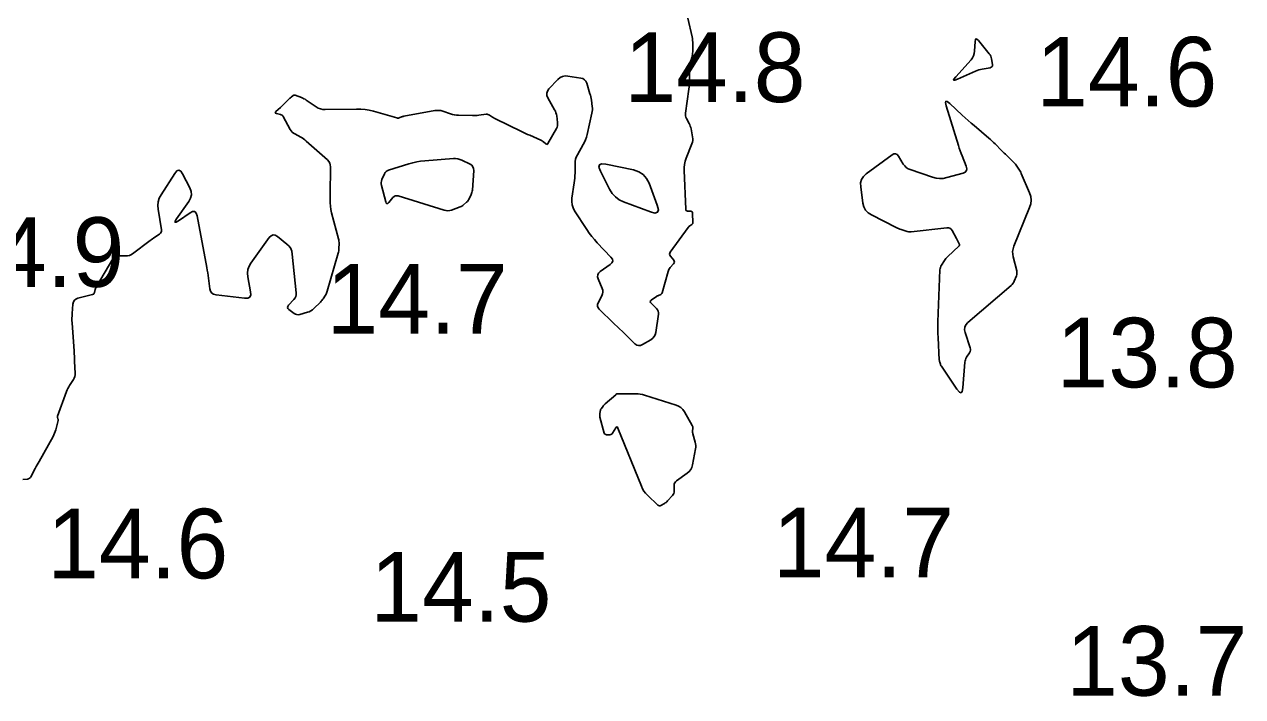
# Model space of a CAD drawing. Extents: x 1023796 to 1112670, y 656573 to 837340.
# Drawn here: x 1101538.6 to 1101626.1, y 690167 to 690215.3 of the extents above; entities that cross this region are included whole.
import ezdxf

# ---------------------------------------------------------------- set-up
doc = ezdxf.new("R2010")
doc.units = 0
doc.layers.add('V-CHAN-CONT-15FT', color=7, linetype='Continuous')
doc.layers.add('V-TOPO-SOUN', color=7, linetype='Continuous')

msp = doc.modelspace()

# ---------------------------------------------------------------- linework, layer by layer
at = {"layer": 'V-CHAN-CONT-15FT'}
msp.add_lwpolyline([(1101586.252, 690215.781), (1101586.548, 690214.443), (1101586.572, 690214.317), (1101586.589, 690214.191), (1101586.598, 690214.063), (1101586.6, 690213.935), (1101586.591, 690213.374), (1101586.586, 690213.269), (1101586.574, 690213.166), (1101586.555, 690213.064), (1101586.529, 690212.963), (1101586.412, 690212.562), (1101586.387, 690212.461), (1101586.369, 690212.359), (1101586.358, 690212.256), (1101586.355, 690212.152), (1101586.362, 690211.349), (1101586.361, 690211.181), (1101586.353, 690211.013), (1101586.339, 690210.845), (1101586.318, 690210.678), (1101586.077, 690208.967), (1101586.071, 690208.867), (1101586.08, 690208.769), (1101586.105, 690208.675), (1101586.145, 690208.583), (1101586.338, 690208.222), (1101586.383, 690208.13), (1101586.42, 690208.036), (1101586.45, 690207.939), (1101586.473, 690207.84), (1101586.583, 690207.258), (1101586.599, 690207.128), (1101586.596, 690207), (1101586.574, 690206.874), (1101586.534, 690206.749), (1101586.12, 690205.716), (1101586.047, 690205.501), (1101585.997, 690205.281), (1101585.971, 690205.058), (1101585.969, 690204.83), (1101586.089, 690202.054), (1101586.098, 690202.001), (1101586.122, 690201.962), (1101586.161, 690201.937), (1101586.213, 690201.926), (1101586.452, 690201.911), (1101586.505, 690201.9), (1101586.543, 690201.876), (1101586.566, 690201.837), (1101586.575, 690201.784), (1101586.593, 690201.083), (1101586.59, 690201.044), (1101586.577, 690201.009), (1101586.556, 690200.979), (1101586.526, 690200.954), (1101586.387, 690200.862), (1101586.354, 690200.838), (1101586.323, 690200.811), (1101586.294, 690200.781), (1101586.269, 690200.749), (1101584.981, 690198.979), (1101584.941, 690198.905), (1101584.929, 690198.832), (1101584.945, 690198.759), (1101584.989, 690198.687), (1101585.228, 690198.395), (1101585.269, 690198.328), (1101585.281, 690198.262), (1101585.265, 690198.196), (1101585.22, 690198.132), (1101584.985, 690197.876), (1101584.93, 690197.81), (1101584.885, 690197.738), (1101584.848, 690197.662), (1101584.821, 690197.581), (1101584.396, 690196.048), (1101584.381, 690196.01), (1101584.358, 690195.978), (1101584.329, 690195.952), (1101584.292, 690195.932), (1101584.132, 690195.866), (1101584.093, 690195.848), (1101584.055, 690195.828), (1101584.018, 690195.807), (1101583.982, 690195.783), (1101583.616, 690195.525), (1101583.56, 690195.472), (1101583.538, 690195.417), (1101583.551, 690195.359), (1101583.598, 690195.299), (1101583.993, 690194.918), (1101584.067, 690194.83), (1101584.115, 690194.732), (1101584.136, 690194.626), (1101584.131, 690194.511), (1101583.933, 690193.204), (1101583.892, 690193.044), (1101583.82, 690192.904), (1101583.717, 690192.785), (1101583.584, 690192.687), (1101582.991, 690192.334), (1101582.846, 690192.271), (1101582.706, 690192.261), (1101582.573, 690192.303), (1101582.446, 690192.397), (1101581.621, 690193.192), (1101581.263, 690193.537), (1101580.905, 690193.882), (1101579.877, 690194.873), (1101579.794, 690194.977), (1101579.754, 690195.088), (1101579.757, 690195.207), (1101579.802, 690195.332), (1101580.069, 690195.847), (1101580.12, 690195.977), (1101580.141, 690196.107), (1101580.131, 690196.239), (1101580.09, 690196.373), (1101579.802, 690197.061), (1101579.761, 690197.213), (1101579.773, 690197.35), (1101579.836, 690197.472), (1101579.951, 690197.579), (1101580.667, 690198.083), (1101580.795, 690198.204), (1101580.847, 690198.332), (1101580.822, 690198.469), (1101580.72, 690198.612), (1101579.738, 690199.647), (1101579.533, 690199.873), (1101579.339, 690200.108), (1101579.156, 690200.351), (1101578.984, 690200.603), (1101578.109, 690201.95), (1101577.997, 690202.161), (1101577.928, 690202.38), (1101577.901, 690202.608), (1101577.916, 690202.846), (1101578.087, 690203.963), (1101578.11, 690204.132), (1101578.126, 690204.301), (1101578.135, 690204.471), (1101578.139, 690204.641), (1101578.139, 690205.322), (1101578.149, 690205.49), (1101578.181, 690205.652), (1101578.233, 690205.808), (1101578.307, 690205.959), (1101578.727, 690206.698), (1101578.818, 690206.873), (1101578.896, 690207.053), (1101578.96, 690207.239), (1101579.01, 690207.43), (1101579.357, 690208.966), (1101579.377, 690209.082), (1101579.388, 690209.198), (1101579.388, 690209.315), (1101579.377, 690209.432), (1101579.315, 690209.901), (1101579.297, 690210.018), (1101579.275, 690210.134), (1101579.248, 690210.248), (1101579.215, 690210.362), (1101578.989, 690211.109), (1101578.925, 690211.254), (1101578.831, 690211.365), (1101578.708, 690211.441), (1101578.555, 690211.484), (1101577.63, 690211.626), (1101577.428, 690211.635), (1101577.242, 690211.597), (1101577.072, 690211.513), (1101576.917, 690211.382), (1101576.27, 690210.701), (1101576.16, 690210.55), (1101576.11, 690210.391), (1101576.12, 690210.226), (1101576.191, 690210.053), (1101576.676, 690209.199), (1101576.729, 690209.094), (1101576.771, 690208.986), (1101576.803, 690208.874), (1101576.824, 690208.758), (1101576.886, 690208.289), (1101576.892, 690208.173), (1101576.88, 690208.062), (1101576.849, 690207.953), (1101576.8, 690207.849), (1101576.19, 690206.775), (1101576.16, 690206.736), (1101576.125, 690206.718), (1101576.087, 690206.723), (1101576.045, 690206.75), (1101575.869, 690206.9), (1101575.824, 690206.936), (1101575.777, 690206.968), (1101575.727, 690206.997), (1101575.675, 690207.022), (1101574.888, 690207.37), (1101574.739, 690207.436), (1101574.591, 690207.504), (1101574.444, 690207.573), (1101574.297, 690207.643), (1101572.44, 690208.543), (1101572.382, 690208.573), (1101572.325, 690208.604), (1101572.27, 690208.638), (1101572.215, 690208.673), (1101572, 690208.82), (1101571.945, 690208.852), (1101571.887, 690208.872), (1101571.826, 690208.881), (1101571.762, 690208.879), (1101571.225, 690208.816), (1101571.114, 690208.805), (1101571.003, 690208.797), (1101570.891, 690208.794), (1101570.779, 690208.794), (1101569.774, 690208.81), (1101569.628, 690208.819), (1101569.484, 690208.838), (1101569.342, 690208.869), (1101569.202, 690208.912), (1101568.646, 690209.104), (1101568.506, 690209.143), (1101568.365, 690209.163), (1101568.223, 690209.164), (1101568.079, 690209.147), (1101565.841, 690208.736), (1101565.797, 690208.727), (1101565.754, 690208.716), (1101565.711, 690208.703), (1101565.669, 690208.687), (1101565.502, 690208.622), (1101565.46, 690208.609), (1101565.418, 690208.604), (1101565.375, 690208.605), (1101565.332, 690208.614), (1101563.657, 690209.099), (1101563.362, 690209.172), (1101563.063, 690209.224), (1101562.762, 690209.252), (1101562.458, 690209.259), (1101560.195, 690209.223), (1101560.022, 690209.233), (1101559.858, 690209.269), (1101559.701, 690209.33), (1101559.552, 690209.416), (1101558.837, 690209.904), (1101558.757, 690209.955), (1101558.674, 690210.001), (1101558.588, 690210.042), (1101558.5, 690210.078), (1101558.041, 690210.247), (1101558.002, 690210.256), (1101557.965, 690210.256), (1101557.93, 690210.245), (1101557.896, 690210.224), (1101557.763, 690210.121), (1101557.731, 690210.095), (1101557.699, 690210.068), (1101557.668, 690210.04), (1101557.637, 690210.011), (1101557.272, 690209.651), (1101557.201, 690209.582), (1101557.13, 690209.514), (1101557.059, 690209.446), (1101556.987, 690209.379), (1101556.661, 690209.077), (1101556.623, 690209.032), (1101556.616, 690208.994), (1101556.64, 690208.965), (1101556.695, 690208.944), (1101556.976, 690208.874), (1101557.042, 690208.85), (1101557.099, 690208.815), (1101557.147, 690208.769), (1101557.187, 690208.711), (1101557.686, 690207.795), (1101557.75, 690207.694), (1101557.826, 690207.606), (1101557.915, 690207.531), (1101558.015, 690207.467), (1101558.441, 690207.237), (1101558.545, 690207.177), (1101558.646, 690207.111), (1101558.742, 690207.039), (1101558.835, 690206.961), (1101560.354, 690205.608), (1101560.454, 690205.5), (1101560.524, 690205.379), (1101560.566, 690205.245), (1101560.579, 690205.099), (1101560.572, 690204.487), (1101560.57, 690204.334), (1101560.568, 690204.182), (1101560.566, 690204.029), (1101560.563, 690203.876), (1101560.544, 690202.748), (1101560.548, 690202.51), (1101560.569, 690202.274), (1101560.606, 690202.04), (1101560.659, 690201.808), (1101561.155, 690199.939), (1101561.175, 690199.853), (1101561.188, 690199.767), (1101561.195, 690199.68), (1101561.195, 690199.592), (1101561.185, 690199.239), (1101561.179, 690199.152), (1101561.168, 690199.065), (1101561.152, 690198.979), (1101561.13, 690198.894), (1101560.344, 690196.173), (1101560.32, 690196.099), (1101560.291, 690196.028), (1101560.257, 690195.96), (1101560.219, 690195.893), (1101560.054, 690195.632), (1101560.011, 690195.568), (1101559.965, 690195.506), (1101559.915, 690195.448), (1101559.862, 690195.392), (1101559.382, 690194.917), (1101559.281, 690194.829), (1101559.172, 690194.757), (1101559.055, 690194.698), (1101558.929, 690194.655), (1101558.37, 690194.501), (1101558.261, 690194.483), (1101558.156, 690194.49), (1101558.056, 690194.521), (1101557.961, 690194.577), (1101557.59, 690194.851), (1101557.519, 690194.922), (1101557.49, 690194.997), (1101557.504, 690195.075), (1101557.561, 690195.158), (1101557.954, 690195.583), (1101558.032, 690195.687), (1101558.085, 690195.799), (1101558.111, 690195.92), (1101558.111, 690196.05), (1101557.835, 690198.842), (1101557.795, 690199.049), (1101557.718, 690199.236), (1101557.604, 690199.403), (1101557.452, 690199.55), (1101556.772, 690200.097), (1101556.608, 690200.194), (1101556.453, 690200.213), (1101556.31, 690200.154), (1101556.177, 690200.016), (1101554.861, 690198.184), (1101554.728, 690197.957), (1101554.647, 690197.718), (1101554.619, 690197.467), (1101554.642, 690197.205), (1101554.842, 690196.133), (1101554.852, 690195.903), (1101554.782, 690195.747), (1101554.632, 690195.667), (1101554.401, 690195.662), (1101552.357, 690195.908), (1101552.186, 690195.952), (1101552.056, 690196.039), (1101551.968, 690196.167), (1101551.921, 690196.338), (1101551.818, 690197.105), (1101551.791, 690197.297), (1101551.761, 690197.488), (1101551.729, 690197.679), (1101551.695, 690197.869), (1101550.999, 690201.587), (1101550.932, 690201.785), (1101550.826, 690201.887), (1101550.678, 690201.891), (1101550.49, 690201.799), (1101549.658, 690201.235), (1101549.494, 690201.137), (1101549.418, 690201.126), (1101549.43, 690201.202), (1101549.53, 690201.365), (1101550.406, 690202.621), (1101550.532, 690202.856), (1101550.585, 690203.096), (1101550.566, 690203.341), (1101550.474, 690203.591), (1101549.959, 690204.603), (1101549.828, 690204.794), (1101549.69, 690204.863), (1101549.546, 690204.808), (1101549.396, 690204.631), (1101548.407, 690203.092), (1101548.279, 690202.848), (1101548.201, 690202.595), (1101548.173, 690202.332), (1101548.195, 690202.058), (1101548.442, 690200.588), (1101548.446, 690200.492), (1101548.424, 690200.407), (1101548.376, 690200.334), (1101548.303, 690200.272), (1101547.956, 690200.047), (1101547.87, 690199.99), (1101547.785, 690199.932), (1101547.701, 690199.872), (1101547.618, 690199.81), (1101546.358, 690198.859), (1101546.249, 690198.789), (1101546.133, 690198.74), (1101546.01, 690198.712), (1101545.881, 690198.704), (1101545.35, 690198.715), (1101545.225, 690198.703), (1101545.117, 690198.662), (1101545.025, 690198.591), (1101544.949, 690198.492), (1101543.774, 690196.508), (1101543.747, 690196.458), (1101543.724, 690196.407), (1101543.704, 690196.354), (1101543.689, 690196.299), (1101543.635, 690196.077), (1101543.616, 690196.027), (1101543.587, 690195.987), (1101543.547, 690195.957), (1101543.497, 690195.938), (1101542.437, 690195.665), (1101542.292, 690195.608), (1101542.185, 690195.518), (1101542.115, 690195.398), (1101542.082, 690195.245), (1101542.026, 690194.573), (1101542.015, 690194.404), (1101542.01, 690194.236), (1101542.012, 690194.068), (1101542.021, 690193.9), (1101542.162, 690191.862), (1101542.174, 690191.679), (1101542.185, 690191.496), (1101542.194, 690191.313), (1101542.202, 690191.129), (1101542.236, 690190.279), (1101542.232, 690190.157), (1101542.21, 690190.04), (1101542.17, 690189.928), (1101542.111, 690189.821), (1101541.841, 690189.402), (1101541.776, 690189.296), (1101541.718, 690189.187), (1101541.666, 690189.074), (1101541.621, 690188.959), (1101540.98, 690187.191), (1101540.973, 690187.166), (1101540.97, 690187.141), (1101540.971, 690187.116), (1101540.977, 690187.091), (1101541.007, 690186.99), (1101541.012, 690186.965), (1101541.015, 690186.94), (1101541.014, 690186.914), (1101541.009, 690186.889), (1101540.843, 690186.204), (1101540.809, 690186.083), (1101540.767, 690185.965), (1101540.717, 690185.85), (1101540.659, 690185.739), (1101539.646, 690183.932), (1101539.577, 690183.81), (1101539.51, 690183.687), (1101539.444, 690183.563), (1101539.379, 690183.439), (1101539.068, 690182.843), (1101539.023, 690182.776), (1101538.967, 690182.726), (1101538.899, 690182.693), (1101538.82, 690182.676), (1101538.482, 690182.643)], dxfattribs=at)
for points in [[(1101608.095, 690212.303), (1101608.038, 690212.255), (1101607.952, 690212.228), (1101607.389, 690212.133), (1101607.263, 690212.107), (1101607.139, 690212.074), (1101607.018, 690212.032), (1101606.899, 690211.983), (1101605.62, 690211.398), (1101605.422, 690211.323), (1101605.334, 690211.328), (1101605.355, 690211.414), (1101605.486, 690211.58), (1101606.581, 690212.795), (1101606.685, 690212.932), (1101606.762, 690213.079), (1101606.812, 690213.237), (1101606.834, 690213.407), (1101606.869, 690214.109), (1101606.891, 690214.246), (1101606.938, 690214.304), (1101607.01, 690214.285), (1101607.108, 690214.187), (1101607.889, 690213.224), (1101607.947, 690213.142), (1101607.993, 690213.055), (1101608.028, 690212.963), (1101608.051, 690212.865), (1101608.119, 690212.463), (1101608.122, 690212.372)], [(1101608.094, 690206.961), (1101608.204, 690206.856), (1101608.313, 690206.748), (1101608.769, 690206.282), (1101608.862, 690206.189), (1101608.956, 690206.096), (1101609.05, 690206.004), (1101609.145, 690205.913), (1101609.593, 690205.488), (1101609.654, 690205.427), (1101609.713, 690205.363), (1101609.767, 690205.296), (1101609.819, 690205.226), (1101610.018, 690204.94), (1101610.066, 690204.868), (1101610.11, 690204.793), (1101610.149, 690204.716), (1101610.185, 690204.637), (1101610.781, 690203.228), (1101610.865, 690202.966), (1101610.894, 690202.704), (1101610.869, 690202.442), (1101610.789, 690202.179), (1101609.661, 690199.398), (1101609.601, 690199.209), (1101609.572, 690199.018), (1101609.575, 690198.825), (1101609.61, 690198.629), (1101609.865, 690197.644), (1101609.882, 690197.548), (1101609.883, 690197.453), (1101609.869, 690197.36), (1101609.839, 690197.267), (1101609.687, 690196.899), (1101609.645, 690196.81), (1101609.593, 690196.728), (1101609.532, 690196.653), (1101609.461, 690196.585), (1101606.347, 690193.913), (1101606.207, 690193.758), (1101606.127, 690193.587), (1101606.108, 690193.399), (1101606.15, 690193.194), (1101606.519, 690192.102), (1101606.54, 690192.011), (1101606.539, 690191.921), (1101606.518, 690191.835), (1101606.475, 690191.751), (1101606.26, 690191.422), (1101606.212, 690191.337), (1101606.175, 690191.249), (1101606.151, 690191.157), (1101606.138, 690191.061), (1101606.003, 690189.234), (1101605.957, 690188.974), (1101605.871, 690188.869), (1101605.743, 690188.917), (1101605.574, 690189.12), (1101604.455, 690190.773), (1101604.434, 690190.807), (1101604.415, 690190.842), (1101604.398, 690190.879), (1101604.384, 690190.916), (1101604.333, 690191.068), (1101604.321, 690191.107), (1101604.313, 690191.145), (1101604.306, 690191.185), (1101604.303, 690191.224), (1101604.218, 690192.837), (1101604.206, 690193.119), (1101604.2, 690193.401), (1101604.202, 690193.683), (1101604.209, 690193.965), (1101604.351, 690197.7), (1101604.361, 690197.793), (1101604.383, 690197.882), (1101604.416, 690197.968), (1101604.462, 690198.05), (1101604.669, 690198.369), (1101604.723, 690198.447), (1101604.781, 690198.522), (1101604.844, 690198.592), (1101604.911, 690198.659), (1101605.702, 690199.401), (1101605.733, 690199.439), (1101605.749, 690199.48), (1101605.748, 690199.523), (1101605.732, 690199.569), (1101605.637, 690199.759), (1101605.613, 690199.806), (1101605.589, 690199.853), (1101605.564, 690199.9), (1101605.539, 690199.947), (1101605.222, 690200.532), (1101605.153, 690200.629), (1101605.067, 690200.694), (1101604.964, 690200.727), (1101604.845, 690200.728), (1101602.28, 690200.434), (1101602.187, 690200.428), (1101602.095, 690200.433), (1101602.004, 690200.448), (1101601.914, 690200.474), (1101601.558, 690200.596), (1101601.47, 690200.628), (1101601.383, 690200.664), (1101601.297, 690200.702), (1101601.212, 690200.743), (1101599.422, 690201.651), (1101599.188, 690201.804), (1101599.009, 690201.997), (1101598.885, 690202.229), (1101598.817, 690202.501), (1101598.656, 690203.667), (1101598.65, 690203.944), (1101598.714, 690204.191), (1101598.847, 690204.41), (1101599.049, 690204.599), (1101600.911, 690205.969), (1101601.042, 690206.039), (1101601.161, 690206.047), (1101601.268, 690205.995), (1101601.363, 690205.881), (1101601.719, 690205.303), (1101601.817, 690205.169), (1101601.933, 690205.058), (1101602.067, 690204.969), (1101602.219, 690204.903), (1101603.811, 690204.356), (1101604.066, 690204.288), (1101604.322, 690204.261), (1101604.58, 690204.274), (1101604.838, 690204.328), (1101606.007, 690204.66), (1101606.167, 690204.731), (1101606.259, 690204.835), (1101606.285, 690204.972), (1101606.244, 690205.142), (1101605.947, 690205.886), (1101605.874, 690206.072), (1101605.806, 690206.261), (1101605.741, 690206.45), (1101605.68, 690206.641), (1101604.799, 690209.493), (1101604.749, 690209.718), (1101604.776, 690209.819), (1101604.879, 690209.799), (1101605.059, 690209.655), (1101605.953, 690208.816), (1101606.161, 690208.624), (1101606.371, 690208.434), (1101606.584, 690208.247), (1101606.799, 690208.063), (1101607.865, 690207.163), (1101607.981, 690207.064)], [(1101570.74, 690203.268), (1101570.715, 690203.19), (1101570.682, 690203.114), (1101570.53, 690202.798), (1101570.495, 690202.734), (1101570.455, 690202.675), (1101570.408, 690202.62), (1101570.356, 690202.569), (1101570.136, 690202.375), (1101570.079, 690202.33), (1101570.019, 690202.29), (1101569.955, 690202.256), (1101569.888, 690202.228), (1101569.265, 690202), (1101569.138, 690201.964), (1101569.011, 690201.95), (1101568.883, 690201.958), (1101568.754, 690201.987), (1101565.437, 690203.013), (1101565.329, 690203.032), (1101565.231, 690203.02), (1101565.142, 690202.977), (1101565.062, 690202.902), (1101564.763, 690202.54), (1101564.693, 690202.475), (1101564.635, 690202.461), (1101564.588, 690202.498), (1101564.553, 690202.586), (1101564.238, 690203.771), (1101564.219, 690203.877), (1101564.217, 690203.982), (1101564.235, 690204.086), (1101564.27, 690204.188), (1101564.448, 690204.594), (1101564.5, 690204.687), (1101564.568, 690204.763), (1101564.651, 690204.821), (1101564.749, 690204.863), (1101566.205, 690205.315), (1101566.485, 690205.393), (1101566.768, 690205.455), (1101567.053, 690205.502), (1101567.342, 690205.533), (1101569.408, 690205.697), (1101569.567, 690205.699), (1101569.722, 690205.68), (1101569.873, 690205.641), (1101570.02, 690205.58), (1101570.601, 690205.296), (1101570.726, 690205.214), (1101570.812, 690205.109), (1101570.86, 690204.981), (1101570.868, 690204.832), (1101570.767, 690203.429), (1101570.757, 690203.348)], [(1101583.033, 690204.553), (1101583.279, 690204.275), (1101583.458, 690203.921), (1101584.045, 690202.351), (1101584.124, 690202.026), (1101584.069, 690201.837), (1101583.879, 690201.782), (1101583.555, 690201.863), (1101581.634, 690202.591), (1101581.314, 690202.745), (1101581.039, 690202.948), (1101580.808, 690203.2), (1101580.621, 690203.501), (1101579.96, 690204.805), (1101579.86, 690205.08), (1101579.891, 690205.256), (1101580.053, 690205.33), (1101580.345, 690205.305), (1101582.345, 690204.88), (1101582.722, 690204.755)], [(1101586.592, 690186.431), (1101586.599, 690186.382), (1101586.599, 690186.331), (1101586.583, 690186.125), (1101586.581, 690186.074), (1101586.583, 690186.023), (1101586.59, 690185.973), (1101586.602, 690185.923), (1101586.769, 690185.319), (1101586.795, 690185.201), (1101586.807, 690185.083), (1101586.806, 690184.964), (1101586.791, 690184.845), (1101586.58, 690183.692), (1101586.53, 690183.513), (1101586.45, 690183.353), (1101586.339, 690183.213), (1101586.199, 690183.092), (1101585.424, 690182.54), (1101585.353, 690182.477), (1101585.303, 690182.404), (1101585.272, 690182.321), (1101585.262, 690182.227), (1101585.262, 690181.83), (1101585.254, 690181.734), (1101585.229, 690181.645), (1101585.188, 690181.562), (1101585.13, 690181.485), (1101584.781, 690181.096), (1101584.731, 690181.045), (1101584.678, 690180.998), (1101584.622, 690180.956), (1101584.562, 690180.918), (1101584.315, 690180.776), (1101584.255, 690180.751), (1101584.197, 690180.747), (1101584.141, 690180.765), (1101584.089, 690180.803), (1101583.342, 690181.518), (1101583.208, 690181.659), (1101583.092, 690181.812), (1101582.993, 690181.977), (1101582.911, 690182.153), (1101581.224, 690186.33), (1101581.188, 690186.396), (1101581.148, 690186.419), (1101581.105, 690186.402), (1101581.06, 690186.342), (1101580.841, 690185.968), (1101580.805, 690185.92), (1101580.761, 690185.886), (1101580.71, 690185.866), (1101580.651, 690185.859), (1101580.399, 690185.859), (1101580.342, 690185.867), (1101580.296, 690185.889), (1101580.262, 690185.927), (1101580.24, 690185.981), (1101579.93, 690187.128), (1101579.919, 690187.18), (1101579.913, 690187.232), (1101579.913, 690187.284), (1101579.919, 690187.337), (1101579.952, 690187.549), (1101579.963, 690187.6), (1101579.98, 690187.65), (1101580.003, 690187.697), (1101580.031, 690187.741), (1101580.159, 690187.917), (1101580.192, 690187.96), (1101580.228, 690188.001), (1101580.265, 690188.039), (1101580.305, 690188.076), (1101581.062, 690188.735), (1101581.103, 690188.765), (1101581.146, 690188.786), (1101581.193, 690188.799), (1101581.243, 690188.803), (1101581.449, 690188.803), (1101581.5, 690188.803), (1101581.551, 690188.803), (1101581.603, 690188.802), (1101581.654, 690188.802), (1101582.512, 690188.793), (1101582.672, 690188.786), (1101582.829, 690188.767), (1101582.985, 690188.737), (1101583.139, 690188.695), (1101585.399, 690187.992), (1101585.584, 690187.916), (1101585.745, 690187.811), (1101585.883, 690187.676), (1101585.996, 690187.511), (1101586.556, 690186.524), (1101586.578, 690186.478)]]:
    msp.add_lwpolyline(points, close=True, dxfattribs=at)

# ---------------------------------------------------------------- texts
at = {"layer": 'V-TOPO-SOUN'}
for s, p in [('14.8 ', (1101581.682, 690209.76)), ('14.6 ', (1101611.254, 690209.44)), ('14.9 ', (1101532.762, 690196.48)), ('14.7 ', (1101560.292, 690193.13)), ('13.8 ', (1101612.722, 690189.26)), ('14.6 ', (1101540.224, 690175.54)), ('14.7 ', (1101592.342, 690175.61)), ('14.5 ', (1101563.435, 690172.43)), ('13.7 ', (1101613.412, 690167.11))]:
    msp.add_text(s, height=5, dxfattribs=at).set_placement(p)

doc.saveas('drawing.dxf')
